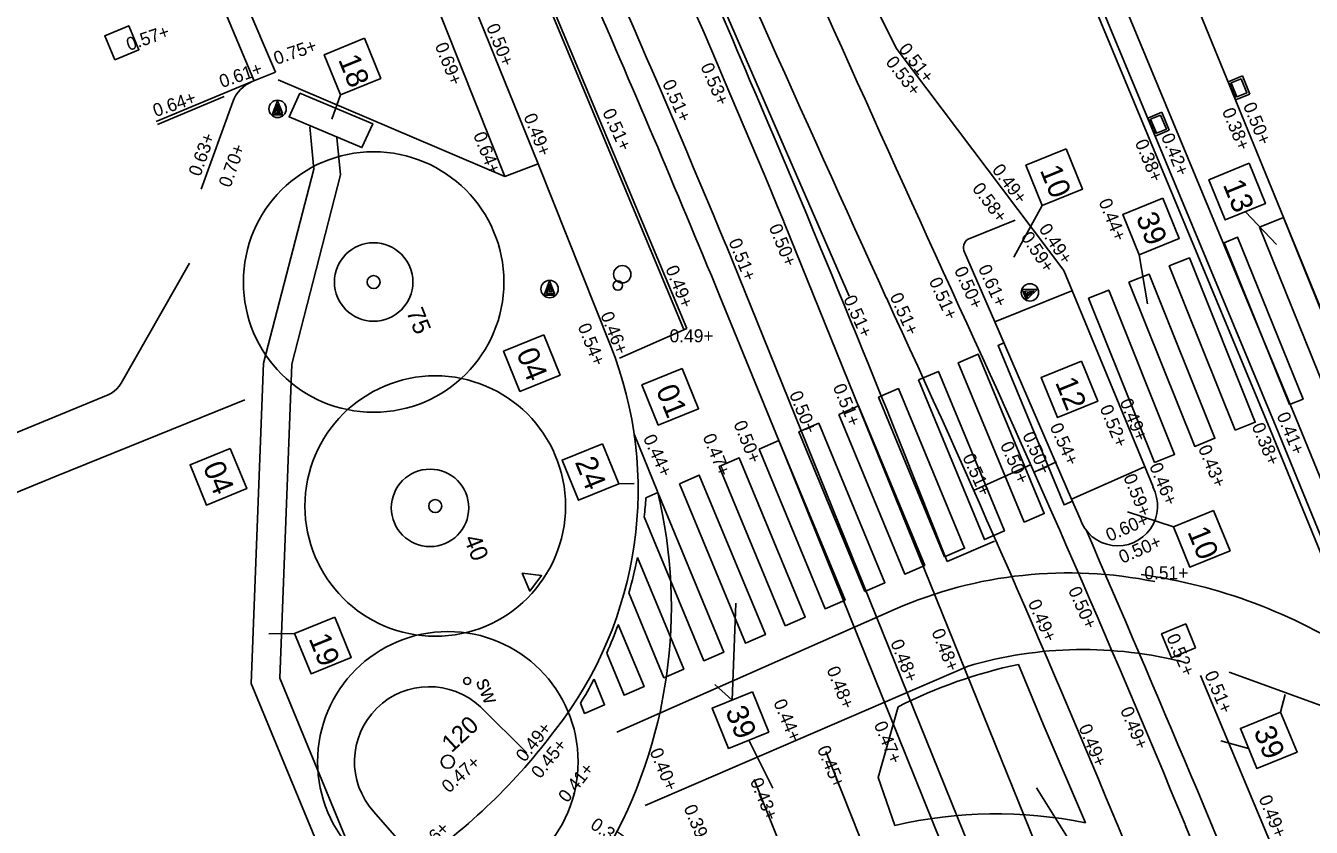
# Model space of a CAD drawing. Extents: x 122462 to 123306, y 485548 to 486417.
# Drawn here: x 122910.01 to 122939.61, y 485829.27 to 485847.74 of the extents above; entities that cross this region are included whole.
import ezdxf

# ---------------------------------------------------------------- set-up
doc = ezdxf.new("R2010")
doc.units = 0
for name, color, linetype in [('B meubilair trammast', 7, 'Continuous'), ('B nummers', 7, 'Continuous'), ('B-WE-AL-T25', 7, 'Continuous'), ('B-WE-GR-BOOM-S', 7, 'Continuous'), ('B-WE-GR-BOOM_BOOMDIAMETER', 7, 'Continuous'), ('B-WE-IE-MEUBILAIR_WEGMEUBILAIR-S', 7, 'Continuous'), ('B-WE-KL-ET_LS_OV_LICHTMAST-S', 7, 'Continuous'), ('B-WE-OG-HOOGTEPUNT-S', 7, 'Continuous'), ('B-WE-RI-HWA_RIOOLPUT-S', 7, 'Continuous'), ('B-WE-VH-KANTOPSLUITING_ELEMENT_INRIT-S', 7, 'Continuous'), ('B-WE-VH-KANTOPSLUITING_TROTTOIRBAND_NATUURSTEEN_200-G', 7, 'Continuous'), ('B-WE-VH-MATERIAALGRENS-G', 7, 'Continuous'), ('B-WE-VW-MARKERING_LANGS_STREEP_11_010-G', 7, 'Continuous'), ('Level 17', 7, 'Continuous'), ('V Inritband 800x500', 7, 'Continuous'), ('V markering 1-1 10 cm', 7, 'Continuous'), ('V markering fietsblokken', 7, 'Continuous'), ('V markering figuratie', 7, 'Continuous'), ('V markering haaientanden', 7, 'Continuous'), ('V markering kanalisatiestreep', 7, 'Continuous'), ('V markering ononderbroken streep 10 cm', 7, 'Continuous'), ('V materiaalscheiding algemeen', 7, 'Continuous'), ('V meubilair verkeersbord', 7, 'Continuous'), ('V Rails', 7, 'Continuous'), ('V riool inspectieput', 7, 'Continuous'), ('V riool trottoirkolk', 7, 'Continuous'), ('V RWS-band 115-225x250 mm specie', 7, 'Continuous'), ('V trottoirband 180-200x250 mm specie', 7, 'Continuous'), ('V Trottoirband Natuursteen 150', 7, 'Continuous'), ('V Trottoirband Natuursteen 200', 7, 'Continuous'), ('V verwijderen stalen bomrand', 7, 'Continuous')]:
    doc.layers.add(name, color=color, linetype=linetype)

msp = doc.modelspace()

# ---------------------------------------------------------------- linework, layer by layer
at = {"layer": 'B meubilair trammast'}
msp.add_lwpolyline([(122921.441, 485835.124), (122921.614, 485834.709), (122921.887, 485835.066)], close=True, dxfattribs=at)
at = {"layer": 'B nummers'}
for p, q in [((122917.259, 485846.142), (122917.06, 485845.585)), ((122933.419, 485843.593), (122932.763, 485842.402)), ((122938.096, 485843.45), (122938.81, 485842.691)), ((122935.649, 485842.458), (122935.839, 485841.327)), ((122923.665, 485837.178), (122924.018, 485837.187)), ((122936.439, 485836.188), (122935.38, 485836.534)), ((122926.279, 485832.2), (122926.36, 485834.432)), ((122916.201, 485833.73), (122915.61, 485833.724)), ((122926.279, 485832.2), (122925.875, 485832.558)), ((122938.908, 485831.923), (122939.01, 485832.327)), ((122926.657, 485831.274), (122927.212, 485830.171)), ((122938.171, 485831.083), (122937.533, 485831.26)), ((122934.013, 485829.007), (122933.288, 485830.176))]:
    msp.add_line(p, q, dxfattribs=at)
for points in [[(122917.807, 485847.446), (122918.185, 485846.52), (122917.259, 485846.142), (122916.881, 485847.068)], [(122933.967, 485844.897), (122934.345, 485843.971), (122933.419, 485843.593), (122933.041, 485844.519)], [(122938.181, 485844.565), (122938.559, 485843.639), (122937.633, 485843.261), (122937.255, 485844.187)], [(122936.198, 485843.762), (122936.575, 485842.836), (122935.649, 485842.458), (122935.272, 485843.384)], [(122921.937, 485840.614), (122922.314, 485839.688), (122921.389, 485839.31), (122921.011, 485840.236)], [(122925.125, 485839.838), (122925.502, 485838.912), (122924.576, 485838.534), (122924.199, 485839.46)], [(122934.319, 485840.009), (122934.697, 485839.083), (122933.771, 485838.706), (122933.393, 485839.632)], [(122914.718, 485837.995), (122915.096, 485837.07), (122914.17, 485836.692), (122913.792, 485837.618)], [(122923.287, 485838.104), (122923.665, 485837.178), (122922.739, 485836.801), (122922.361, 485837.727)], [(122937.365, 485836.566), (122937.742, 485835.64), (122936.816, 485835.263), (122936.439, 485836.188)], [(122917.127, 485834.108), (122917.505, 485833.182), (122916.579, 485832.804), (122916.201, 485833.73)], [(122926.742, 485832.389), (122927.12, 485831.463), (122926.194, 485831.086), (122925.816, 485832.012)], [(122938.908, 485831.923), (122939.286, 485830.997), (122938.36, 485830.62), (122937.982, 485831.546)]]:
    msp.add_lwpolyline(points, close=True, dxfattribs=at)
at = {"layer": 'B-WE-GR-BOOM-S'}
for centre, radius in [((122918.02, 485841.83), 3), ((122918.02, 485841.83), 0.15), ((122919.439, 485836.669), 3), ((122919.439, 485836.669), 0.15), ((122919.729, 485830.778), 3), ((122919.729, 485830.778), 0.15)]:
    msp.add_circle(centre, radius, dxfattribs=at)
for centre, start, end in [((122918.02, 485841.83), 0, 180), ((122918.02, 485841.83), 180, 0), ((122919.439, 485836.669), 0, 180), ((122919.439, 485836.669), 180, 0), ((122919.729, 485830.778), 0, 180), ((122919.729, 485830.778), 180, 0)]:
    msp.add_arc(centre, 0.15, start, end, dxfattribs=at)
at = {"layer": 'B-WE-IE-MEUBILAIR_WEGMEUBILAIR-S'}
msp.add_lwpolyline([(122915.932, 485845.682), (122915.68, 485845.682), (122915.807, 485846.005), (122915.921, 485845.72), (122915.736, 485845.72), (122915.807, 485845.92), (122915.863, 485845.76), (122915.794, 485845.76), (122915.807, 485845.8), (122915.808, 485845.85)], dxfattribs=at)
msp.add_circle((122915.807, 485845.82), 0.2, dxfattribs=at)
at = {"layer": 'B-WE-KL-ET_LS_OV_LICHTMAST-S'}
msp.add_circle((122920.174, 485832.64), 0.08, dxfattribs=at)
at = {"layer": 'B-WE-RI-HWA_RIOOLPUT-S'}
msp.add_lwpolyline([(122912.059, 485846.948), (122912.613, 485847.18), (122912.381, 485847.734), (122911.827, 485847.502)], close=True, dxfattribs=at)
at = {"layer": 'B-WE-VH-KANTOPSLUITING_ELEMENT_INRIT-S'}
for points in [[(122914.372, 485849.921), (122915.759, 485846.667)], [(122913.907, 485849.695), (122915.261, 485846.478)]]:
    msp.add_lwpolyline(points, dxfattribs=at)
at = {"layer": 'B-WE-VH-KANTOPSLUITING_TROTTOIRBAND_NATUURSTEEN_200-G'}
for points in [[(122915.226, 485846.45), (122915.759, 485846.667)], [(122914.046, 485843.966), (122914.775, 485845.981)]]:
    msp.add_lwpolyline(points, dxfattribs=at)
msp.add_arc((122915.528, 485845.709), 0.8, 112.1514, 160.1037, dxfattribs=at)
at = {"layer": 'B-WE-VH-MATERIAALGRENS-G'}
msp.add_lwpolyline([(122913.013, 485845.527), (122915.225, 485846.452)], dxfattribs=at)
at = {"layer": 'B-WE-VW-MARKERING_LANGS_STREEP_11_010-G'}
msp.add_lwpolyline([(122913.04, 485845.462), (122914.577, 485846.105)], dxfattribs=at)
at = {"layer": 'Level 17'}
for points in [[(122912.048, 485839.314), (122912.108, 485839.368), (122912.16, 485839.43), (122912.203, 485839.498), (122913.782, 485842.262)], [(122888.428, 485829.547), (122911.909, 485839.232), (122911.981, 485839.268), (122912.048, 485839.314)], [(122855.988, 485814.507), (122856.297, 485814.728), (122856.616, 485814.936), (122856.942, 485815.132), (122857.276, 485815.314), (122878.84, 485824.259), (122888.871, 485828.382), (122910.71, 485837.359), (122915.056, 485839.117)]]:
    msp.add_lwpolyline(points, dxfattribs=at)
at = {"layer": 'V Inritband 800x500'}
for points in [[(122918.02, 485853.911), (122917.301, 485853.658), (122921.043, 485844.262), (122921.809, 485844.552)], [(122918.02, 485853.911), (122921.809, 485844.552)]]:
    msp.add_lwpolyline(points, dxfattribs=at)
at = {"layer": 'V markering 1-1 10 cm'}
msp.add_lwpolyline([(122925.166, 485840.735), (122921.655, 485849.152), (122919.488, 485854.474)], dxfattribs=at)
at = {"layer": 'V markering fietsblokken'}
for p, q in [((122932.852, 485819.883), (122928.431, 485831.017)), ((122931.208, 485819.234), (122926.787, 485830.368))]:
    msp.add_line(p, q, dxfattribs=at)
at = {"layer": 'V markering figuratie'}
for points in [[(122938.419, 485843.094), (122939.928, 485839.369), (122940.48, 485839.593), (122938.971, 485843.317)], [(122937.605, 485842.736), (122939.115, 485839.009), (122939.425, 485839.135), (122937.915, 485842.862)], [(122937.858, 485838.415), (122936.342, 485842.201), (122936.806, 485842.387), (122938.322, 485838.601)], [(122935.414, 485841.83), (122936.93, 485838.043), (122937.394, 485838.229), (122935.878, 485842.015)], [(122936.002, 485837.671), (122934.485, 485841.458), (122934.95, 485841.644), (122936.466, 485837.857)], [(122933.004, 485836.295), (122931.483, 485839.971), (122931.942, 485840.17), (122933.463, 485836.494)], [(122930.566, 485839.573), (122932.087, 485835.897), (122932.546, 485836.096), (122931.025, 485839.772)], [(122931.169, 485835.499), (122929.648, 485839.175), (122930.107, 485839.374), (122931.628, 485835.698)], [(122928.731, 485838.776), (122930.252, 485835.1), (122930.711, 485835.3), (122929.19, 485838.976)], [(122929.334, 485834.702), (122927.813, 485838.378), (122928.272, 485838.577), (122929.793, 485834.901)], [(122926.896, 485837.98), (122928.417, 485834.304), (122928.876, 485834.503), (122927.355, 485838.179)], [(122927.499, 485833.906), (122925.978, 485837.582), (122926.437, 485837.781), (122927.958, 485834.105)], [(122925.061, 485837.184), (122926.582, 485833.508), (122927.041, 485833.707), (122925.52, 485837.383)]]:
    msp.add_lwpolyline(points, close=True, dxfattribs=at)
for points in [[(122932.535, 485840.427), (122932.401, 485840.369), (122933.922, 485836.693), (122934.117, 485836.778)], [(122924.25, 485836.424), (122925.625, 485833.103), (122926.083, 485833.302), (122924.562, 485836.978), (122924.292, 485836.86)], [(122923.895, 485834.666), (122924.704, 485832.712), (122925.163, 485832.911), (122924.099, 485835.483)], [(122923.387, 485833.28), (122923.788, 485832.311), (122924.247, 485832.51), (122923.655, 485833.939)], [(122933.44, 485831.645), (122932.869, 485833.02)], [(122922.783, 485832.125), (122922.878, 485831.893), (122923.337, 485832.092), (122923.095, 485832.679)], [(122930.099, 485832.043), (122929.64, 485830.415), (122930.023, 485829.308)], [(122933.44, 485831.645), (122934.411, 485829.371)]]:
    msp.add_lwpolyline(points, dxfattribs=at)
for centre, radius in [((122923.747, 485842.008), 0.2), ((122923.644, 485841.751), 0.11)]:
    msp.add_circle(centre, radius, dxfattribs=at)
for centre, radius, start, end in [((122913.595, 485837.661), 10.727, 353.3773, 355.7185), ((122913.595, 485837.661), 10.727, 343.7886, 348.2857), ((122913.595, 485837.661), 10.727, 335.8967, 339.6953), ((122935.139, 485822.169), 11.085, 101.8151, 117.0412), ((122913.595, 485837.661), 10.727, 328.9268, 332.3231), ((122932.36, 485819.356), 10.223, 78.4286, 103.2165)]:
    msp.add_arc(centre, radius, start, end, dxfattribs=at)
at = {"layer": 'V markering haaientanden'}
msp.add_lwpolyline([(122937.06, 485832.763), (122942.457, 485819.857)], dxfattribs=at)
at = {"layer": 'V markering kanalisatiestreep'}
for points in [[(122923.619, 485831.457), (122930.028, 485834.292)], [(122924.272, 485829.771), (122931.714, 485832.982)], [(122941.379, 485831.515), (122937.726, 485832.842)]]:
    msp.add_lwpolyline(points, dxfattribs=at)
for centre, radius, start, end in [((122934.021, 485825.174), 9.954, 78.4711, 113.6476), ((122933.982, 485822.883), 12.33, 56.9286, 81.9928), ((122934.359, 485823.953), 9.409, 75.5547, 106.3275)]:
    msp.add_arc(centre, radius, start, end, dxfattribs=at)
at = {"layer": 'V markering ononderbroken streep 10 cm'}
msp.add_lwpolyline([(122928.968, 485841.506), (122925.826, 485848.749), (122923.526, 485853.819), (122922.267, 485856.721)], dxfattribs=at)
at = {"layer": 'V materiaalscheiding algemeen'}
msp.add_line((122924.56, 485837.004), (122924.026, 485838.313), dxfattribs=at)
for points in [[(122925.231, 485840.762), (122921.72, 485849.179), (122920.431, 485852.345)], [(122955.04, 485799.854), (122952.121, 485807.096), (122947.132, 485819.421), (122944.074, 485826.926), (122939.266, 485838.678), (122934.779, 485849.488)], [(122934.198, 485849.192), (122938.665, 485838.43), (122943.472, 485826.68), (122946.53, 485819.177), (122951.518, 485806.853), (122954.438, 485799.608)], [(122921.043, 485844.262), (122915.822, 485846.488)], [(122916.323, 485846.183), (122916.074, 485845.634), (122917.751, 485844.927), (122918, 485845.476), (122916.323, 485846.183)], [(122917.089, 485828.012), (122915.199, 485832.58), (122915.487, 485839.962), (122916.645, 485844.433), (122916.55, 485845.405)], [(122917.171, 485845.163), (122917.255, 485844.298), (122916.133, 485839.936), (122915.862, 485832.701), (122917.632, 485828.393)], [(122925.986, 485841.521), (122927.492, 485837.839), (122930.482, 485830.416), (122933.725, 485822.374)], [(122923.683, 485840.078), (122925.231, 485840.762)], [(122933.748, 485837.69), (122933.25, 485837.456)], [(122933.164, 485837.629), (122931.836, 485837.026)], [(122932.317, 485835.862), (122931.228, 485835.392)]]:
    msp.add_lwpolyline(points, dxfattribs=at)
for centre, radius, start, end in [((122712.894, 485756.593), 231.917, 22.80691, 24.78534), ((122560.219, 485690.839), 395.589, 22.38977, 23.53257), ((122573.848, 485695.385), 383.826, 21.39316, 23.18366), ((122913.526, 485834.345), 11.35, 330.263, 13.5485), ((122464.117, 485631.683), 512.82, 22.12135, 23.49362)]:
    msp.add_arc(centre, radius, start, end, dxfattribs=at)
at = {"layer": 'V meubilair verkeersbord'}
for points in [[(122922.198, 485841.531), (122921.946, 485841.531), (122922.073, 485841.854), (122922.187, 485841.569), (122922.002, 485841.569), (122922.073, 485841.769), (122922.129, 485841.609), (122922.06, 485841.609), (122922.073, 485841.649), (122922.074, 485841.699)], [(122933.054, 485841.423), (122932.958, 485841.656), (122933.305, 485841.662), (122933.085, 485841.447), (122933.014, 485841.618), (122933.226, 485841.629), (122933.1, 485841.516), (122933.074, 485841.58), (122933.116, 485841.583), (122933.162, 485841.602)]]:
    msp.add_lwpolyline(points, dxfattribs=at)
for centre in [(122922.073, 485841.669), (122933.134, 485841.591)]:
    msp.add_circle(centre, 0.2, dxfattribs=at)
at = {"layer": 'V Rails'}
for points in [[(122927.47, 485843.218), (122942.882, 485805.099), (122954.784, 485775.587)], [(122926.135, 485842.678), (122941.546, 485804.559), (122953.448, 485775.05)], [(122936.708, 485829.325), (122946.878, 485804.229), (122962.418, 485765.659)]]:
    msp.add_lwpolyline(points, dxfattribs=at)
for centre, radius, start, end in [((124176.619, 486407.983), 1368.025, 203.26583, 204.436065), ((124176.619, 486407.983), 1369.465, 203.26583, 204.436065), ((122619.527, 485715.457), 333.394, 22.53385, 24.69602), ((122619.527, 485715.457), 331.954, 22.53385, 24.69602), ((122627.327, 485701.592), 334.713, 22.43498, 24.81479), ((122627.327, 485701.592), 333.273, 22.43498, 24.81479)]:
    msp.add_arc(centre, radius, start, end, dxfattribs=at)
at = {"layer": 'V riool inspectieput'}
msp.add_lwpolyline([(122936.948, 485833.4), (122936.721, 485833.955), (122936.166, 485833.728), (122936.393, 485833.173)], close=True, dxfattribs=at)
at = {"layer": 'V riool trottoirkolk'}
for p, q in [((122937.702, 485846.446), (122938.026, 485846.578)), ((122938.026, 485846.578), (122938.196, 485846.162)), ((122937.872, 485846.029), (122937.702, 485846.446)), ((122937.721, 485846.4), (122937.725, 485846.402)), ((122937.769, 485846.322), (122937.738, 485846.396)), ((122937.758, 485846.307), (122937.763, 485846.309)), ((122937.768, 485846.284), (122937.773, 485846.286)), ((122937.816, 485846.206), (122937.786, 485846.28)), ((122937.806, 485846.191), (122937.81, 485846.193)), ((122937.815, 485846.168), (122937.82, 485846.17)), ((122937.845, 485846.134), (122937.833, 485846.165)), ((122937.863, 485846.091), (122937.845, 485846.134)), ((122937.853, 485846.076), (122937.858, 485846.078)), ((122938.196, 485846.162), (122937.872, 485846.029)), ((122935.847, 485845.609), (122936.17, 485845.744)), ((122936.17, 485845.744), (122936.343, 485845.328)), ((122936.02, 485845.194), (122935.847, 485845.609)), ((122935.866, 485845.563), (122935.871, 485845.565)), ((122935.915, 485845.486), (122935.884, 485845.56)), ((122935.905, 485845.471), (122935.909, 485845.473)), ((122935.914, 485845.448), (122935.919, 485845.45)), ((122935.963, 485845.37), (122935.932, 485845.444)), ((122935.953, 485845.355), (122935.957, 485845.357)), ((122935.962, 485845.332), (122935.967, 485845.334)), ((122935.993, 485845.298), (122935.98, 485845.329)), ((122936.011, 485845.255), (122935.993, 485845.298)), ((122936.001, 485845.24), (122936.005, 485845.242)), ((122936.343, 485845.328), (122936.02, 485845.194))]:
    msp.add_line(p, q, dxfattribs=at)
for points in [[(122937.998, 485846.513), (122938.131, 485846.189), (122937.899, 485846.095), (122937.767, 485846.419)], [(122936.143, 485845.678), (122936.278, 485845.355), (122936.047, 485845.259), (122935.913, 485845.582)]]:
    msp.add_lwpolyline(points, close=True, dxfattribs=at)
for centre, start, end in [((122937.729, 485846.392), 22.2125, 112.2125), ((122937.759, 485846.318), 292.2125, 22.2125), ((122937.776, 485846.277), 22.2125, 112.2125), ((122937.807, 485846.202), 292.2125, 22.2125), ((122937.824, 485846.161), 22.2125, 112.2125), ((122937.854, 485846.087), 292.2125, 22.2125), ((122935.875, 485845.556), 22.542, 112.542), ((122935.905, 485845.482), 292.542, 22.542), ((122935.923, 485845.441), 22.542, 112.542), ((122935.953, 485845.367), 292.542, 22.542), ((122935.971, 485845.325), 22.542, 112.542), ((122936.001, 485845.251), 292.542, 22.542)]:
    msp.add_arc(centre, 0.01, start, end, dxfattribs=at)
at = {"layer": 'V RWS-band 115-225x250 mm specie'}
msp.add_lwpolyline([(122926.939, 485853.502), (122930.051, 485847.218)], dxfattribs=at)
at = {"layer": 'V trottoirband 180-200x250 mm specie'}
for points in [[(122954.517, 485799.813), (122951.657, 485806.909), (122946.669, 485819.233), (122943.611, 485826.737), (122938.804, 485838.487), (122934.332, 485849.261)], [(122948.969, 485818.806), (122943.499, 485832.186), (122941.263, 485837.725), (122936.567, 485849.225)], [(122930.049, 485847.221), (122930.051, 485847.218), (122933.912, 485842.095), (122935.97, 485837.111)], [(122931.711, 485842.819), (122932.794, 485843.256)], [(122934.289, 485836.376), (122934.094, 485836.831), (122932.325, 485840.911), (122931.624, 485842.517)], [(122934.099, 485841.628), (122932.325, 485840.911)], [(122934.094, 485836.831), (122935.757, 485837.565)]]:
    msp.add_lwpolyline(points, dxfattribs=at)
for centre, radius, start, end in [((122931.843, 485842.618), 0.241, 123.1824, 204.6764), ((122935.157, 485836.669), 0.917, 198.6531, 28.6093)]:
    msp.add_arc(centre, radius, start, end, dxfattribs=at)
at = {"layer": 'V Trottoirband Natuursteen 150'}
msp.add_arc((122911.111, 485839.798), 13.844, 304.6396, 323.2945, dxfattribs=at)
at = {"layer": 'V Trottoirband Natuursteen 200'}
msp.add_line((122921.809, 485844.552), (122923.474, 485840.371), dxfattribs=at)
msp.add_arc((122915.122, 485837.049), 8.988, 322.0613, 21.6905, dxfattribs=at)
at = {"layer": 'V verwijderen stalen bomrand'}
for points in [[(122920.481, 485832.04), (122921.546, 485830.986)], [(122918.982, 485828.523), (122918.026, 485829.624)]]:
    msp.add_lwpolyline(points, dxfattribs=at)
for centre, radius in [((122918.02, 485841.83), 0.904), ((122919.319, 485836.627), 0.892)]:
    msp.add_circle(centre, radius, dxfattribs=at)
msp.add_arc((122919.303, 485830.782), 1.724, 46.8657, 222.2168, dxfattribs=at)

# ---------------------------------------------------------------- texts
at = {"layer": 'B nummers'}
for s, p in [('18', (122917.197, 485846.956)), ('10', (122933.357, 485844.408)), ('13', (122937.571, 485844.076)), ('39', (122935.568, 485843.32)), ('04', (122921.298, 485840.194)), ('01', (122924.514, 485839.348)), ('12', (122933.709, 485839.521)), ('04', (122914.08, 485837.576)), ('24', (122922.648, 485837.686)), ('10', (122936.754, 485836.078)), ('19', (122916.517, 485833.618)), ('39', (122926.113, 485831.947)), ('39', (122938.279, 485831.481))]:
    msp.add_text(s, height=0.5, rotation=292.187, dxfattribs=at).set_placement(p)
at = {"layer": 'B-WE-AL-T25'}
msp.add_text('sw', height=0.36, rotation=291.7099, dxfattribs=at).set_placement((122920.367, 485832.623))
at = {"layer": 'B-WE-GR-BOOM_BOOMDIAMETER'}
for s, rotation, p in [('75', 291.7099, (122918.766, 485841.143)), ('40', 291.7099, (122920.091, 485835.918)), ('120', 42.4569, (122919.813, 485830.971))]:
    msp.add_text(s, height=0.4, rotation=rotation, dxfattribs=at).set_placement(p)
at = {"layer": 'B-WE-OG-HOOGTEPUNT-S'}
for s, rotation, p in [('0.50+', 291.7099, (122920.608, 485847.714)), ('0.57+', 18.832, (122912.385, 485847.152)), ('0.75+', 18.832, (122915.779, 485846.83)), ('0.69+', 291.7099, (122919.425, 485847.279)), ('0.51+', 307.7376, (122930.096, 485847.192)), ('0.53+', 293.3073, (122925.542, 485846.8)), ('0.53+', 307.7376, (122929.796, 485846.893)), ('0.61+', 18.832, (122914.526, 485846.298)), ('0.51+', 293.8864, (122924.661, 485846.414)), ('0.64+', 18.832, (122912.998, 485845.628)), ('0.50+', 292.542, (122938.036, 485845.897)), ('0.49+', 291.7099, (122921.468, 485845.645)), ('0.51+', 294.4051, (122923.282, 485845.745)), ('0.38+', 292.542, (122937.552, 485845.77)), ('0.63+', 70.1037, (122914.027, 485844.244)), ('0.64+', 291.7099, (122920.308, 485845.22)), ('0.38+', 292.542, (122935.546, 485845.045)), ('0.42+', 292.542, (122936.148, 485845.185)), ('0.70+', 70.1037, (122914.72, 485843.988)), ('0.49+', 307.0039, (122932.247, 485844.412)), ('0.58+', 307.0039, (122931.789, 485843.98)), ('0.44+', 292.1426, (122934.711, 485843.682)), ('0.50+', 291.9959, (122927.117, 485843.097)), ('0.49+', 303.6606, (122933.326, 485843.054)), ('0.51+', 291.9959, (122926.188, 485842.763)), ('0.59+', 303.6606, (122932.912, 485842.868)), ('0.49+', 291.9959, (122924.734, 485842.141)), ('0.50+', 294.1038, (122931.384, 485842.107)), ('0.61+', 294.1038, (122931.935, 485842.151)), ('0.51+', 294.1038, (122930.801, 485841.857)), ('0.51+', 294.4051, (122928.831, 485841.444)), ('0.51+', 294.1038, (122929.9, 485841.501)), ('0.46+', 291.7099, (122923.238, 485841.076)), ('0.54+', 291.7099, (122922.714, 485840.81)), ('0.51+', 291.9959, (122928.59, 485839.416)), ('0.50+', 291.9959, (122927.587, 485839.249)), ('0.49+', 292.3123, (122935.197, 485839.074)), ('0.52+', 292.3123, (122934.736, 485838.929)), ('0.50+', 291.9959, (122926.303, 485838.567)), ('0.54+', 294.1038, (122933.584, 485838.501)), ('0.38+', 292.542, (122938.236, 485838.513)), ('0.41+', 292.542, (122938.81, 485838.758)), ('0.44+', 294.4051, (122924.22, 485838.237)), ('0.47+', 291.9959, (122925.592, 485838.266)), ('0.50+', 294.1038, (122932.955, 485838.3)), ('0.50+', 294.1038, (122932.443, 485838.075)), ('0.43+', 292.542, (122937.001, 485838.003)), ('0.51+', 294.1042, (122931.574, 485837.798)), ('0.46+', 292.542, (122935.877, 485837.592)), ('0.59+', 292.542, (122935.279, 485837.337)), ('0.60+', 23.5267, (122934.964, 485835.843)), ('0.50+', 23.5267, (122935.262, 485835.337)), ('0.50+', 293.7613, (122934.009, 485834.734)), ('0.49+', 293.7613, (122933.082, 485834.439)), ('0.48+', 291.9397, (122930.862, 485833.773)), ('0.48+', 291.9397, (122929.915, 485833.525)), ('0.52+', 293.1037, (122936.272, 485833.65)), ('0.48+', 291.9397, (122928.446, 485832.905)), ('0.51+', 292.5766, (122937.149, 485832.799)), ('0.44+', 292.5896, (122927.22, 485832.147)), ('0.49+', 292.5766, (122935.208, 485831.971)), ('0.49+', 51.1562, (122921.499, 485830.751)), ('0.47+', 292.5896, (122929.535, 485831.637)), ('0.49+', 292.5766, (122934.25, 485831.571)), ('0.45+', 51.1562, (122921.854, 485830.369)), ('0.45+', 292.5896, (122928.227, 485831.075)), ('0.40+', 292.5896, (122924.371, 485831.019)), ('0.47+', 42.4569, (122919.754, 485830.041)), ('0.41+', 51.1562, (122922.478, 485829.814)), ('0.43+', 292.5896, (122926.681, 485830.333)), ('0.49+', 292.0385, (122938.397, 485829.938)), ('0.39+', 292.5896, (122925.154, 485829.717)), ('0.37+', 325.3487, (122922.987, 485829.265)), ('0.46+', 43.8188, (122919.058, 485828.508))]:
    msp.add_text(s, height=0.3, rotation=rotation, dxfattribs=at).set_placement(p)
for s, p in [('0.49+', (122924.834, 485840.441)), ('0.51+', (122935.769, 485834.981))]:
    msp.add_text(s, height=0.3, dxfattribs=at).set_placement(p)

doc.saveas('drawing.dxf')
